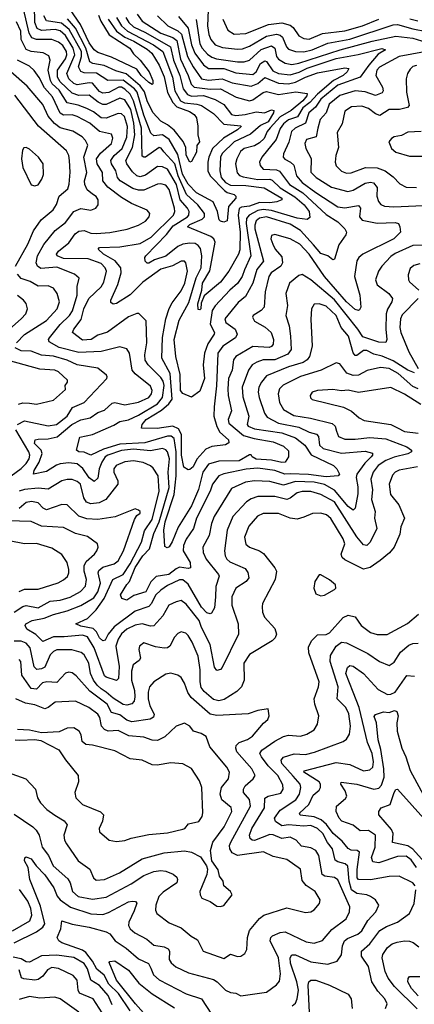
# Model space of a CAD drawing. Extents: x 1308313 to 1441400, y 959662 to 1036319.
# Tile 654 of 656: x 1400787 to 1403103, y 994552 to 1000332. Entities that reach past the tile are written whole.
import ezdxf

# ---------------------------------------------------------------- set-up
doc = ezdxf.new("R2010")
doc.units = 0

msp = doc.modelspace()

# ---------------------------------------------------------------- linework, layer by layer
at = {"layer": '0CON10XD'}
for points in [[(1401476.4, 1000365), (1401505, 1000323.2), (1401615, 1000252.1), (1401685, 1000226.2), (1401708.7, 1000208.7), (1401730.7, 1000100.7), (1401776.2, 1000005), (1401793.1, 999953.1), (1401810.4, 999935), (1401905, 999924.4), (1401965, 999925.8), (1402056.6, 999876.6), (1402135, 999856), (1402155, 999860.6), (1402215, 999904.2), (1402235, 999909.2), (1402305, 999892), (1402407.3, 999907.3), (1402475, 999898.6), (1402471.8, 999885), (1402448.7, 999855), (1402380.9, 999799.1), (1402315, 999762), (1402257.5, 999697.5), (1402239.8, 999675), (1402221.3, 999635), (1402195, 999608.9), (1402165, 999591.6), (1402105, 999576.5), (1402082.1, 999557.9), (1402060.8, 999515), (1402053.6, 999485), (1402063.5, 999433.5), (1402077.1, 999417.1), (1402099.4, 999409.4), (1402184, 999394), (1402254.9, 999394.9), (1402269.5, 999389.5), (1402316.3, 999345), (1402402.5, 999292.5), (1402455.8, 999245), (1402485.2, 999205), (1402489, 999171), (1402475, 999158.2), (1402415, 999166.9), (1402265, 999212), (1402215, 999218.4), (1402185, 999211.4), (1402133.1, 999185), (1402119, 999165), (1402116.9, 999135), (1402144.3, 998945.7), (1402105.9, 998864.1), (1402093.1, 998825), (1402065, 998782.9), (1402020.3, 998745), (1401935, 998651.8), (1401917.6, 998625), (1401905.6, 998545), (1401930, 998495), (1401929.2, 998485), (1401891.3, 998428.7), (1401870.8, 998375), (1401864.6, 998305), (1401872.2, 998225), (1401845, 998152.2), (1401795, 998116.7), (1401745, 998136.7), (1401731, 998155), (1401729, 998249), (1401703, 998355), (1401692.9, 998455), (1401722.2, 998567.8), (1401779.2, 998670.8), (1401823.6, 998816.4), (1401852.6, 998875), (1401856.9, 998945), (1401848, 998988), (1401835, 999006.5), (1401817.6, 999017.6), (1401785, 999020), (1401745, 999013.8), (1401715, 999000.8), (1401645, 998942.9), (1401578.2, 998921.8), (1401545, 998902.3), (1401535, 998902.5), (1401523.5, 998915), (1401521.5, 998935), (1401527.1, 998945), (1401649.1, 999070.9), (1401688.6, 999121.4), (1401771.1, 999175), (1401779.4, 999185), (1401782.5, 999205), (1401772.6, 999225), (1401728.8, 999275), (1401708.2, 999365), (1401655, 999454.3), (1401625, 999468.3), (1401595, 999470.2), (1401525, 999418.4), (1401495, 999408.4), (1401475, 999414.7), (1401449.5, 999439.5), (1401416.1, 999485), (1401410.9, 999505), (1401449.3, 999580.7), (1401463.2, 999655), (1401457.4, 999725), (1401439.1, 999805), (1401405, 999861.6), (1401375, 999871.7), (1401295.4, 999834.6), (1401275, 999833.3), (1401246.9, 999846.9), (1401195, 999888.7), (1401135, 999885.7), (1401095, 999899.7), (1401025, 999967.7), (1401008.6, 999995), (1401009.7, 1000035), (1401055, 1000101), (1401063.8, 1000125), (1401061.5, 1000145), (1401039.7, 1000179.7), (1401015, 1000199.4), (1400975, 1000216), (1400885, 1000214.5), (1400858.4, 1000225), (1400842.4, 1000252.4), (1400809.3, 1000395)], [(1401410, 1000345), (1401427.8, 1000315), (1401455, 1000289.3), (1401526.2, 1000256.2), (1401672.2, 1000172.2), (1401690.4, 1000095), (1401727.3, 1000005), (1401746.2, 999926.2), (1401771.6, 999891.6), (1401795, 999883.6), (1401865, 999886.4), (1401935, 999864), (1401985, 999834.2), (1402030.5, 999775), (1402055, 999769.5), (1402110, 999775), (1402175, 999790.5), (1402224, 999784), (1402265, 999801.8), (1402278.5, 999798.5), (1402277.2, 999785), (1402245, 999732.1), (1402199.9, 999710.1), (1402141, 999659), (1402046.2, 999615), (1401974.6, 999545.3), (1401966, 999525), (1401961.2, 999445), (1401969.8, 999405), (1401995, 999375.2), (1402025, 999359.9), (1402115, 999358), (1402221.5, 999345), (1402326.4, 999283.6), (1402325.3, 999274.7), (1402296.6, 999263.4), (1402255, 999256.9), (1402195, 999258.9), (1402135, 999236.5), (1402088.9, 999231.1), (1402075.9, 999224.1), (1402069.2, 999185), (1402081, 999085), (1402078.7, 998981.3), (1402070.9, 998955), (1402013.9, 998856.1), (1401965, 998791.8), (1401869.6, 998710.4), (1401852.8, 998667.2), (1401849.6, 998635), (1401845, 998628.9), (1401835, 998630), (1401833, 998663), (1401856.8, 998743.2), (1401860.5, 998785), (1401902.8, 998857.2), (1401935.2, 999025.2), (1401926.1, 999046.1), (1401909.5, 999059.5), (1401772.5, 999115), (1401785, 999129.8), (1401858.6, 999161.4), (1401871.8, 999175), (1401871.6, 999195), (1401833, 999245), (1401767, 999305), (1401717.3, 999415), (1401696.8, 999485), (1401633.1, 999556.9), (1401617.4, 999577.4), (1401605, 999580.6), (1401525, 999525.4), (1401515, 999523.8), (1401505, 999531.4), (1401501.8, 999695), (1401455, 999854.4), (1401435.2, 999895.2), (1401405, 999923.8), (1401385, 999934.9), (1401368.6, 999935), (1401310.9, 999905), (1401275, 999900.4), (1401255, 999910), (1401215, 999959), (1401195, 999961.8), (1401125, 999950.2), (1401105, 999957.9), (1401075, 999983.6), (1401063.2, 1000015), (1401110.6, 1000125), (1401101.5, 1000165), (1401055, 1000238.8), (1401025, 1000265.4), (1400995, 1000274.2), (1400915, 1000267.8), (1400889.4, 1000279.4), (1400876.6, 1000315), (1400874.1, 1000414.1)], [(1401249, 1000359), (1401262.5, 1000322.5), (1401313.1, 1000243.1), (1401433.4, 1000165), (1401455, 1000130.3), (1401495, 1000094.6), (1401546.2, 1000026.2), (1401568.8, 999975), (1401569.2, 999955), (1401565, 999951.4), (1401545, 999962.9), (1401500.9, 1000005), (1401475, 1000040.5), (1401325, 1000112.4), (1401245, 1000140), (1401225, 1000154.8), (1401195, 1000195.2), (1401143, 1000303), (1401082.4, 1000392.4)], [(1401892.7, 1000387.3), (1401888.9, 1000295), (1401896.7, 1000245), (1401909.7, 1000215), (1401935, 1000184.7), (1401977.9, 1000167.9), (1402065, 1000158.3), (1402095, 1000161.5), (1402135, 1000175.6), (1402235.6, 1000234.4), (1402295, 1000246.9), (1402315, 1000241.4), (1402329.5, 1000229.5), (1402353.1, 1000173.1), (1402365, 1000159.4), (1402405, 1000145.2), (1402455, 1000143.8), (1402504.4, 1000155.6), (1402595, 1000194.2), (1402725, 1000216.4), (1402978.2, 1000301.8), (1403005, 1000303.5), (1403095, 1000278), (1403175, 1000262.2)], [(1401018.3, 999918.3), (1400977.5, 999955), (1400967.8, 999975), (1400954, 1000035), (1400965.9, 1000095), (1400958.8, 1000118.8), (1400925, 1000137.1), (1400855, 1000144.8), (1400825, 1000156.9), (1400795.2, 1000215), (1400793.9, 1000265), (1400768.5, 1000318.5)], [(1401355.1, 1000345), (1401385.4, 1000295.4), (1401419.2, 1000265), (1401573, 1000185), (1401626.2, 1000145), (1401683.7, 999995), (1401696.9, 999915), (1401730, 999855), (1401755, 999844.1), (1401826.6, 999836.6), (1401855, 999827.7), (1401925, 999781.4), (1401985, 999717.6), (1402085, 999709.2), (1402087.5, 999705), (1402066, 999685), (1401984, 999636), (1401919.6, 999575), (1401896.6, 999525), (1401891.2, 999495), (1401891.6, 999445), (1401905.6, 999415), (1401988.5, 999328.5), (1402005, 999317.1), (1402045, 999305.5), (1402056.2, 999295), (1402056.5, 999285), (1402012.6, 999235), (1402005, 999150.6), (1401986, 999144), (1401965, 999148.8), (1401957.1, 999157.1), (1401948.1, 999205), (1401922.6, 999262.6), (1401825, 999315.5), (1401775, 999365.4), (1401742.9, 999425), (1401715, 999539.5), (1401665, 999627.7), (1401625.5, 999655.5), (1401575, 999649.2), (1401555.8, 999665), (1401515, 999770.9), (1401476.2, 999906.2), (1401460.7, 999925), (1401395, 999976.2), (1401304.8, 999974.8), (1401237.8, 1000017.8), (1401165, 1000020.3), (1401145, 1000027.2), (1401131.3, 1000055), (1401149.6, 1000115), (1401149.2, 1000145), (1401076.5, 1000275), (1401032, 1000312), (1400945, 1000325.3), (1400929.7, 1000355)], [(1401596.8, 1000355), (1401655.9, 1000295.9), (1401715, 1000265.8), (1401737.4, 1000247.4), (1401772.4, 1000115), (1401804.4, 1000054.4), (1401855, 999984.8), (1401895, 999977), (1401975, 999985.4), (1402035, 999961.4), (1402145, 999941.1), (1402185, 999956.7), (1402225, 999993.1), (1402305, 999960), (1402365, 999954.6), (1402405, 999964.6), (1402465, 999994.5), (1402535, 1000019.1), (1402695, 1000049.4), (1402718.6, 1000045), (1402708.3, 1000025), (1402685, 1000004.3), (1402629.3, 999975), (1402535, 999893.8), (1402490.1, 999845), (1402448.7, 999815), (1402417.7, 999762.3), (1402365, 999743.6), (1402335, 999719.4), (1402315, 999692.5), (1402292.5, 999627.5), (1402207.5, 999525), (1402194.8, 999495.2), (1402199, 999475), (1402215, 999454.4), (1402295, 999449.9), (1402312.7, 999442.7), (1402369.6, 999365), (1402448.9, 999315), (1402585, 999188.9), (1402654.3, 999144.3), (1402695.6, 999105), (1402704.3, 999085), (1402700.9, 999069.1), (1402660.4, 999009.6), (1402635, 998926.2), (1402625, 998922), (1402596.2, 998945), (1402555, 998958.6), (1402510.9, 999010.9), (1402435, 999093.9), (1402375, 999130.5), (1402235, 999174.3), (1402195, 999167.5), (1402175, 999150.4), (1402166.5, 999125), (1402167.7, 999105), (1402218.9, 998915), (1402179, 998865), (1402155.2, 998784.8), (1402112.5, 998707.5), (1402068.6, 998671.4), (1401990.7, 998575), (1401996.2, 998555), (1402051.4, 998515), (1402063.5, 998485), (1402052.7, 998465), (1401978.4, 998415), (1401950.9, 998375), (1401942.2, 998182.2), (1401929.2, 998059.2), (1401927, 998005), (1401943.5, 997943.5), (1401961.6, 997911.6), (1402012.3, 997865), (1402015, 997848.8), (1401995, 997835.4), (1401915, 997826), (1401879.8, 997810.2), (1401827.4, 997752.6), (1401805, 997706.4), (1401785, 997690.6), (1401775, 997689.4), (1401751.2, 997705), (1401736.3, 997775), (1401736.1, 997896.1), (1401719.5, 997929.5), (1401685, 997946.7), (1401593, 997933), (1401501.2, 997935), (1401505.4, 997955), (1401530, 997985), (1401620.2, 998039.8), (1401663, 998077), (1401681.2, 998105), (1401670.7, 998255), (1401621.1, 998345), (1401625, 998466), (1401643.9, 998575), (1401664.2, 998635.8), (1401681, 998669), (1401735, 998739.3), (1401755.5, 998785), (1401772.6, 998855), (1401762.2, 998905), (1401753.7, 998913.7), (1401735, 998913.8), (1401683.6, 998886.4), (1401615, 998867.4), (1401509.9, 998790.1), (1401435, 998715.9), (1401355, 998666.2), (1401335, 998662.5), (1401321.8, 998671.8), (1401321.1, 998685), (1401362.1, 998777.9), (1401382.6, 998845), (1401381.4, 998875), (1401347, 998917), (1401278.7, 998955), (1401246.7, 998985), (1401256.2, 998993.8), (1401375, 998998.4), (1401495, 999018.8), (1401558, 999055), (1401689.8, 999185), (1401697.5, 999205), (1401696.3, 999225), (1401663.4, 999335), (1401645, 999360), (1401615, 999368.1), (1401595, 999365.8), (1401515, 999332), (1401485, 999330.2), (1401451.6, 999341.6), (1401375.8, 999385.8), (1401361.6, 999405), (1401352, 999445), (1401325.7, 999485), (1401322, 999505), (1401342.4, 999535), (1401388, 999575), (1401415, 999642.7), (1401419.4, 999705), (1401403, 999763), (1401385, 999778.8), (1401365, 999781.1), (1401295, 999753), (1401265, 999755.2), (1401220.5, 999790.5), (1401180.7, 999810.7), (1401130.5, 999830.5), (1401065, 999843.4), (1401018.3, 999918.3)], [(1401305.9, 1000335), (1401355.1, 1000265), (1401405, 1000228.2), (1401457.2, 1000205), (1401535, 1000158.3), (1401563, 1000135), (1401605.7, 1000065), (1401635.9, 999995.9), (1401654.5, 999904.5), (1401686.1, 999845), (1401709.3, 999819.3), (1401782.8, 999792.8), (1401811.3, 999775), (1401824, 999755), (1401832.4, 999707.6), (1401833.3, 999655), (1401842, 999615), (1401827.4, 999592.6), (1401824.5, 999555), (1401795, 999498.8), (1401785, 999496), (1401765, 999536), (1401761.7, 999581.7), (1401745.9, 999615.9), (1401693.7, 999683.7), (1401654.5, 999714.5), (1401615, 999735.3), (1401567.8, 999787.8), (1401535.3, 999854.7), (1401518.8, 999908.8), (1401495, 999942.6), (1401412.9, 1000012.9), (1401350.5, 1000030.5), (1401282, 1000062), (1401216.7, 1000075), (1401199.2, 1000085), (1401174.8, 1000165), (1401115, 1000281.1), (1401067.5, 1000337.5)], [(1401719.9, 1000349.9), (1401775, 1000281.6), (1401794.9, 1000185), (1401814.2, 1000134.2), (1401865, 1000065.7), (1401895.4, 1000045.4), (1401985, 1000044.5), (1402055, 1000020.6), (1402155, 1000010), (1402175, 1000024.7), (1402199.6, 1000075), (1402225, 1000090.5), (1402235, 1000085.3), (1402272.4, 1000032.4), (1402305, 1000015.8), (1402375, 1000007), (1402426.9, 1000023.1), (1402475, 1000047.9), (1402645, 1000103.9), (1402773.1, 1000126.9), (1402912.6, 1000162.6), (1402933.8, 1000155), (1402891.5, 1000128.5), (1402835.8, 1000065), (1402785.6, 999994.4), (1402655, 999946.4), (1402555.2, 999865), (1402522.5, 999817.5), (1402484.8, 999785), (1402465, 999724.2), (1402404.7, 999695), (1402382.7, 999675), (1402367.1, 999612.9), (1402335.9, 999545), (1402333.3, 999525), (1402342.4, 999512.4), (1402375.5, 999495.5), (1402395, 999477.9), (1402411.2, 999415), (1402445, 999376.3), (1402525, 999317), (1402655, 999233.5), (1402695, 999227.8), (1402775, 999241.2), (1402786.6, 999225), (1402780.7, 999175), (1402796.9, 999155), (1402885, 999137.1), (1402991.5, 999141.5), (1403010, 999135), (1403018.6, 999115), (1403021.4, 999085), (1402983.1, 999045), (1402801.5, 998955), (1402776.9, 998935), (1402765, 998915.7), (1402752.9, 998825), (1402782.7, 998715), (1402788.5, 998645), (1402782.1, 998627.9), (1402775, 998624.6), (1402755, 998631.3), (1402705, 998675.7), (1402575, 998823.7), (1402485.7, 998955), (1402430.8, 999015), (1402375, 999045.8), (1402285, 999071.1), (1402265.5, 999064.5), (1402261.5, 999045), (1402271.8, 999015), (1402286.9, 998985), (1402325, 998940.6), (1402329.1, 998905), (1402319.2, 998885), (1402263.9, 998846.1), (1402250, 998825), (1402227.8, 998735), (1402222.5, 998645), (1402205, 998623.8), (1402156.9, 998595), (1402152.5, 998585), (1402165, 998561.3), (1402226.9, 998526.9), (1402263.3, 998495), (1402276.3, 998455), (1402273.7, 998426.4), (1402265.6, 998414.4), (1402251.7, 998408.2), (1402155, 998414.3), (1402054.8, 998355.2), (1402041.8, 998335), (1402033.6, 998275), (1402013.5, 998226.5), (1402009.5, 998165), (1402009.8, 998125), (1402031.1, 998035), (1402010, 997985), (1402015, 997963.6), (1402101.2, 997891.2), (1402162.6, 997872.6), (1402275, 997854.2), (1402335, 997828.4), (1402365, 997800.8), (1402365.3, 997765), (1402345, 997735.4), (1402325, 997732), (1402265, 997747.1), (1402175, 997752.6), (1402152, 997765), (1402145, 997776.7), (1402135, 997776.7), (1402075, 997742), (1401955, 997739.6), (1401895, 997723.2), (1401861.6, 997675), (1401836.9, 997575), (1401795, 997479.1), (1401716.5, 997353.5), (1401682.1, 997267.9), (1401665, 997237.5), (1401652.4, 997232.4), (1401639.4, 997239.4), (1401632.6, 997335), (1401641, 997385), (1401692.7, 997545), (1401705.6, 997655), (1401706, 997795), (1401693.3, 997873.3), (1401676.9, 997886.9), (1401655, 997888.1), (1401521.2, 997848.8), (1401375, 997840.5), (1401279.6, 997810.4), (1401205, 997776.4), (1401165, 997794.1), (1401135, 997795.7), (1401120.8, 997805), (1401139.7, 997880.3), (1401215, 997897.2), (1401338.9, 997951.1), (1401375, 997972.5), (1401425, 997983.9), (1401485, 998010), (1401595, 998076.1), (1401625.4, 998115), (1401634.6, 998185), (1401629.1, 998209.1), (1401615, 998232.1), (1401541.2, 998305), (1401523.4, 998333.4), (1401521.7, 998365), (1401532.5, 998435), (1401528.5, 998565), (1401487.1, 998607.1), (1401475, 998607.8), (1401425, 998588.5), (1401301.6, 998498.4), (1401245, 998480.3), (1401206.2, 998453.9), (1401155, 998450.9), (1401097.3, 998495), (1401104.1, 998515), (1401148.5, 998571.5), (1401163, 998635), (1401192.2, 998695), (1401265, 998764), (1401281.5, 998791.5)], [(1401823.3, 1000333.3), (1401845, 1000190.5), (1401858.5, 1000165), (1401889.5, 1000129.5), (1401915, 1000111.2), (1401942.4, 1000102.4), (1402065, 1000083.4), (1402105, 1000084), (1402135, 1000094.8), (1402205, 1000156.7), (1402265, 1000178.1), (1402283.8, 1000163.8), (1402294.5, 1000115), (1402305, 1000100), (1402345, 1000076), (1402385, 1000069.5), (1402426.1, 1000076.1), (1402667.8, 1000155), (1402855, 1000206.5), (1402995, 1000234.5), (1403095, 1000223.7), (1403220.5, 1000185)], [(1401979.3, 1000335), (1402009.4, 1000269.4), (1402045, 1000247.6), (1402115, 1000251.4), (1402247.4, 1000302.6), (1402325, 1000312.5), (1402375, 1000299.1), (1402391.9, 1000285), (1402425, 1000237.3), (1402455, 1000221.1), (1402485, 1000217.1), (1402565, 1000251.2), (1402695, 1000267.1), (1402799.1, 1000295), (1402895.4, 1000335)], [(1403077.5, 1000337.5), (1403124.4, 1000324.4)], [(1403215, 1000153.1), (1403015, 1000115.6), (1402897.8, 1000052.2), (1402882.6, 1000035), (1402877.3, 1000005), (1402917.1, 999935), (1402921.1, 999915), (1402915, 999902.7), (1402875, 999886.2), (1402815, 999908.7), (1402755, 999914.8), (1402665, 999887.3), (1402603.4, 999835), (1402586.3, 999785), (1402550.8, 999745), (1402537.5, 999695), (1402526.2, 999645), (1402471.2, 999628.8), (1402461.3, 999605), (1402466.2, 999575), (1402496.7, 999516.7), (1402496.2, 999436.2), (1402526.9, 999405), (1402617.8, 999347.8), (1402712.3, 999322.3), (1402745, 999330.5), (1402815, 999372.7), (1402845, 999378.1), (1402863.7, 999373.7), (1402885, 999346.2), (1402883.3, 999295), (1402892.3, 999265), (1402907.1, 999247.1), (1402927.2, 999237.2), (1402983.3, 999233.3), (1403155, 999241.9)], [(1401281.5, 998791.5), (1401297.2, 998855), (1401289.6, 998875), (1401265, 998900), (1401188.8, 998928.8), (1401045, 998930.4), (1401007.3, 998945), (1401003.3, 998955), (1401015, 998972.5), (1401075, 999022.7), (1401112.5, 999075), (1401135, 999090.4), (1401165, 999093.9), (1401205, 999079.5), (1401235, 999076.8), (1401317, 999083), (1401417.9, 999102.1), (1401484.3, 999125), (1401525, 999149.1), (1401547.8, 999175), (1401551.4, 999195), (1401535, 999214.4), (1401442.8, 999252.8), (1401385, 999288.1), (1401305, 999348), (1401275.2, 999385), (1401273.9, 999435), (1401242.4, 999485), (1401238.4, 999515), (1401261.9, 999548.1), (1401326.7, 999605), (1401333.8, 999636.2), (1401325, 999658.9), (1401255, 999674.8), (1401198, 999725), (1401125, 999763.5), (1401095, 999773.2), (1401045, 999770.8), (1401025, 999782.4), (1400979.5, 999879.5), (1400932.5, 999932.4), (1400902.1, 999992.1), (1400872.8, 1000032.8), (1400845, 1000058.2), (1400774.9, 1000094.9)], [(1403165, 999007.3), (1403095, 999006.4), (1402991.2, 998958.8), (1402965, 998941.8), (1402912.1, 998885), (1402892.7, 998855), (1402874.7, 998805.3), (1402884.5, 998775), (1402953.8, 998723.8), (1402974.6, 998695), (1402970.8, 998675), (1402946.5, 998633.5), (1402938, 998605), (1402936, 998515), (1402942.5, 998455), (1402935, 998437.1), (1402895, 998439.5), (1402800.8, 998470.8), (1402772.1, 998515), (1402635, 998687), (1402495, 998804.7), (1402445, 998836.4), (1402425, 998830), (1402370, 998785), (1402348.5, 998725), (1402358.4, 998655), (1402349.2, 998595), (1402369.1, 998535), (1402376.7, 998473.3), (1402379.7, 998395), (1402361.7, 998368.3), (1402285, 998336), (1402215.6, 998334.4), (1402178.3, 998321.7), (1402151.1, 998305), (1402130.5, 998275), (1402092.7, 998175), (1402097.4, 998117.4), (1402131.6, 998005), (1402122.6, 997955), (1402127.1, 997945), (1402165, 997931.1), (1402325, 997906.7), (1402406.7, 997876.6), (1402459.7, 997835), (1402498, 997778), (1402627.8, 997715), (1402649.2, 997695), (1402664.2, 997665), (1402656.6, 997653.4), (1402585, 997648), (1402482.2, 997662.2), (1402375, 997665.1), (1402344, 997664), (1402285, 997685.5), (1402185, 997698.6), (1402117.1, 997692.8), (1401985, 997666), (1401955, 997654.2), (1401917.9, 997605), (1401904.3, 997565), (1401825.6, 997405), (1401807.5, 997345), (1401765, 997282.7), (1401747.6, 997245), (1401747, 997215), (1401786.8, 997145), (1401789.5, 997115), (1401775, 997109.7), (1401725, 997117.7), (1401705, 997109.2), (1401662.5, 997075), (1401587.3, 997062.7), (1401557.3, 997032.7), (1401527.1, 996972.8), (1401457.4, 996952.6), (1401415, 996923.8), (1401386, 996935), (1401379.1, 996955), (1401415, 997015.6), (1401430.7, 997035), (1401465, 997115.8), (1401509.9, 997185), (1401548.4, 997225), (1401573.8, 997315), (1401604.7, 997385), (1401663.9, 997585), (1401658.3, 997675), (1401665.6, 997755), (1401655, 997794.6), (1401645, 997807.1), (1401625, 997814.8), (1401555, 997801.9), (1401455, 997810.2), (1401385, 997802.4), (1401304.4, 997775.6), (1401288.5, 997765), (1401269.2, 997735), (1401254.4, 997695.6), (1401245, 997640.8), (1401225, 997621.5), (1401195, 997643.2), (1401156.8, 997696.8), (1401125, 997723.9), (1401075, 997731.6), (1401025, 997724.8), (1401002.5, 997717.5), (1400945, 997679), (1400867.5, 997665), (1400871.1, 997685), (1400901, 997735), (1400918.6, 997785), (1400912.2, 997805), (1400873.7, 997845), (1400878.8, 997865), (1400895, 997870.5), (1400955, 997870.7), (1401007, 997883), (1401093.7, 997955), (1401145, 997982.9), (1401200, 997995), (1401245, 998026.5), (1401285, 998038.9), (1401328.9, 998081.1), (1401345, 998084.1), (1401405, 998070.6), (1401485, 998087.4), (1401544.6, 998115), (1401559.7, 998135), (1401564.7, 998155), (1401555, 998181.5), (1401465, 998252.5), (1401447.6, 998275), (1401431.2, 998375), (1401415, 998400.5), (1401375, 998411.5), (1401265, 998383.8), (1401135, 998379), (1401018, 998408), (1400960.4, 998440.4), (1400956.8, 998455), (1400961.5, 998465), (1401025, 998543.2), (1401079.5, 998595), (1401096.5, 998623.5), (1401124.8, 998715), (1401123.5, 998765), (1401135.5, 998815), (1401108.6, 998838.6), (1401005, 998879.1), (1400911, 998871), (1400891.3, 998885), (1400884.7, 998905), (1400891.2, 998945), (1400928.4, 999011.6), (1400994.6, 999095), (1401055, 999140.6), (1401105, 999205.4), (1401145, 999223.7), (1401205, 999212.9), (1401234.6, 999225.4), (1401246.7, 999245), (1401247.1, 999275), (1401235, 999294.4), (1401215, 999307.2), (1401182.9, 999332.9), (1401169.7, 999365), (1401168.2, 999385), (1401180.8, 999435), (1401163.3, 999525), (1401187.7, 999595), (1401173.4, 999623.4), (1401153.2, 999643.2), (1401098.1, 999678.1), (1401025, 999697.8), (1400991.9, 999721.9), (1400954.9, 999764.9), (1400923, 999833), (1400831.3, 999941.3), (1400735, 1000024.8)], [(1403115, 1000063.1), (1403093.9, 1000056.1), (1403079.3, 1000040.7), (1403063.9, 1000015), (1403056, 999985), (1403056.7, 999906.8), (1403072.5, 999827.5), (1403063.6, 999816.4), (1403015.4, 999804.6), (1402954.8, 999805.2), (1402900.9, 999769.1), (1402875, 999778.2), (1402835, 999809.8), (1402795, 999824.7), (1402735, 999819.3), (1402694.5, 999795), (1402679.3, 999720.7), (1402649.6, 999670.4), (1402657.6, 999582.4), (1402642.5, 999535), (1402639.1, 999495), (1402644.7, 999474.7), (1402675, 999443.5), (1402705, 999431.2), (1402733, 999433), (1402816.7, 999463.3), (1402885, 999463), (1402932.3, 999445), (1402978.9, 999408.9), (1403018.3, 999368.3), (1403055, 999349.6), (1403115, 999345.9)], [(1400761.9, 998885), (1400835.3, 999015), (1400867.2, 999092.8), (1400913.7, 999156.3), (1400983.2, 999215), (1401003.3, 999246.7), (1401019.6, 999295), (1401070.2, 999339.8), (1401077.1, 999367.1), (1401083.2, 999436.8), (1401080, 999505), (1401074.7, 999535), (1401061.3, 999561.3), (1400897.1, 999707.1), (1400757.8, 999887.8)], [(1403143.9, 999676.1), (1403065, 999671.1), (1403028.5, 999651.5), (1402985, 999644.3), (1402968.8, 999635), (1402953.3, 999615), (1402970, 999575), (1402995, 999554.4), (1403075, 999531.1), (1403155, 999531.1)], [(1400875, 999356.7), (1400895, 999363.3), (1400918, 999395), (1400927.6, 999422.4), (1400925.6, 999485), (1400897.1, 999525), (1400845, 999572), (1400825, 999581.2), (1400811.2, 999578.8), (1400803.8, 999566.2), (1400798, 999515), (1400805, 999463.3), (1400855, 999362.5), (1400875, 999356.7)], [(1403135, 998898.9), (1403100.8, 998889.2), (1403079.4, 998870.6), (1403067.5, 998835), (1403069.5, 998805), (1403075, 998793.3), (1403130.4, 998745)], [(1400769.3, 998435), (1400815, 998483.5), (1400945, 998566.8), (1401007.2, 998635), (1401020.3, 998675), (1401006.8, 998725), (1400985, 998755.5), (1400955, 998768.9), (1400895, 998766.7), (1400848.1, 998795), (1400795, 998812.8), (1400775, 998837.8)], [(1400710.6, 998499.4), (1400796.4, 998575), (1400823.6, 998605), (1400832.9, 998635), (1400825.5, 998665), (1400809.4, 998685), (1400775, 998713.1)], [(1403124.7, 998695), (1403031, 998599), (1403022.2, 998575), (1403017.8, 998525), (1403024.3, 998495), (1403071.3, 998381.3), (1403126.2, 998285)], [(1403105, 998258.8), (1403065, 998273.9), (1402978.9, 998328.9), (1402915, 998356.3), (1402865, 998368.3), (1402825, 998389.2), (1402805, 998390), (1402765, 998360.9), (1402755, 998360.5), (1402745, 998375.7), (1402715.8, 998475), (1402674.3, 998525), (1402644.4, 998595), (1402585, 998649.8), (1402545, 998664.6), (1402515, 998662.5), (1402499.5, 998635), (1402495.5, 998574.5), (1402504, 998415), (1402488.7, 998355), (1402473.4, 998335), (1402450.7, 998319.3), (1402365.5, 998295), (1402235, 998241.1), (1402205.9, 998205), (1402190.9, 998175), (1402187.1, 998145), (1402191.6, 998115), (1402222.9, 998022.9), (1402238.8, 997998.8), (1402305, 997963.9), (1402425, 997939.4), (1402485, 997910.9), (1402529, 997899), (1402540.8, 997885), (1402546.2, 997835), (1402568.2, 997815), (1402675, 997787.9), (1402815, 997798.2), (1402856.7, 997786.7), (1402857.5, 997775), (1402850.4, 997765), (1402812, 997728), (1402765.2, 997665), (1402762.2, 997645), (1402770.6, 997589.4), (1402771.6, 997548.4), (1402755.7, 997464.3), (1402745, 997452.1), (1402715, 997474.2), (1402635, 997570.2), (1402575, 997602.8), (1402515, 997617.2), (1402405, 997621.6), (1402335, 997600), (1402255, 997621.1), (1402165, 997625.7), (1402113, 997617), (1402030.4, 997579.6), (1401928.9, 997415), (1401913.3, 997375), (1401898.1, 997305), (1401861.8, 997235), (1401863.3, 997205), (1401882.4, 997165), (1401954.7, 997074.7), (1401956.9, 997065), (1401939, 997005), (1401935.9, 996944.1), (1401931.2, 996878.8), (1401912.5, 996847.5), (1401905, 996844.3), (1401885, 996850.9), (1401855, 996883.3), (1401775, 997019.3), (1401745, 997043.1), (1401725, 997043.2), (1401655, 997010.6), (1401615, 996982.6), (1401585, 996954.2), (1401560.9, 996905), (1401545, 996888.2), (1401465, 996860.4), (1401342.2, 996767.8), (1401305.8, 996725), (1401289.7, 996690.3), (1401275, 996686), (1401255, 996702.9), (1401238, 996738), (1401218.7, 996758.7), (1401145, 996771.3), (1401116.2, 996785), (1401185, 996817.5), (1401235, 996867.8), (1401283, 996935), (1401333.9, 997046.1), (1401395, 997075.9), (1401435, 997137.1), (1401502.2, 997265), (1401518.6, 997331.4), (1401565, 997398), (1401606.4, 997565), (1401599.1, 997655), (1401570.1, 997700.1), (1401555, 997712.9), (1401512.4, 997732.4), (1401455, 997743.2), (1401405, 997737.3), (1401354.1, 997715.9), (1401340.3, 997695), (1401339.3, 997675), (1401362.9, 997625), (1401362.5, 997605), (1401292.5, 997515), (1401254.4, 997495.6), (1401205, 997490.5), (1401180, 997500), (1401163, 997525), (1401144.8, 997604.8), (1401125, 997621.8), (1401095, 997632.4), (1401065, 997633.5), (1401035, 997625.9), (1400955, 997575.2), (1400895, 997582), (1400815, 997573.3), (1400785, 997564.7)], [(1400773.3, 997955), (1400815, 997976.5), (1400955, 997948.7), (1401002.5, 997955), (1401065.3, 998005), (1401097.7, 998055), (1401165.2, 998084.8), (1401298, 998225), (1401301.2, 998235), (1401296.2, 998245), (1401246.5, 998286.5), (1401125, 998306.5), (1401066, 998334), (1400985, 998356.7), (1400915, 998363), (1400855, 998385.5), (1400795, 998387.5), (1400761.5, 998405)], [(1400780, 998075), (1400805, 998083.6), (1400845, 998080), (1400885, 998074.6), (1400985, 998097.8), (1401055, 998162), (1401054.4, 998185), (1401067.5, 998205), (1401067.3, 998215), (1401015, 998264.5), (1400994, 998275), (1400905, 998279.8), (1400720.8, 998330.8)], [(1403125, 998164.8), (1403095, 998178.2), (1403008.1, 998255), (1402955, 998284.8), (1402905, 998289.4), (1402827.1, 998272.9), (1402775, 998244.8), (1402745, 998243.3), (1402707.5, 998257.5), (1402665, 998312.2), (1402645, 998318.5), (1402555.6, 998274.4), (1402435, 998237.5), (1402333.8, 998186.2), (1402311.1, 998165), (1402303.6, 998135), (1402311.2, 998085), (1402334.4, 998044.4), (1402395, 998008), (1402493.4, 997993.4), (1402620.6, 997960.6), (1402638.7, 997945), (1402645.8, 997915.8)], [(1403142.2, 998072.2), (1403045, 998134.1), (1402965, 998173.1), (1402775, 998143.8), (1402715, 998156.9), (1402675, 998152.7), (1402625, 998161.2), (1402535, 998155.5), (1402504, 998145), (1402492.5, 998125), (1402493.1, 998113.1), (1402502.7, 998102.7), (1402688.3, 998058.3), (1402734.7, 998034.7), (1402779.4, 997995), (1402808.3, 997978.3), (1402965, 997955.3), (1403005.3, 997935.3), (1403046, 997915), (1403125, 997904.7)], [(1400669.5, 997605), (1400795, 997697.3), (1400825, 997726.6), (1400842, 997755), (1400845.9, 997775), (1400840.8, 997795), (1400764.7, 997925)], [(1402645.8, 997915.8), (1402657.5, 997885), (1402695, 997870), (1402755, 997869), (1402841, 997879), (1402935, 997871.6), (1403060, 997825), (1403085.9, 997805.9), (1403085.6, 997795), (1403065, 997782.7), (1402985, 997764.8), (1402936.1, 997745), (1402891.4, 997715), (1402861.6, 997675), (1402848.6, 997635), (1402858.3, 997571.7), (1402851.9, 997515), (1402872.4, 997445), (1402869.6, 997405), (1402883.1, 997345), (1402844.7, 997265.3), (1402825, 997245.6), (1402805, 997249.5), (1402765, 997296.5), (1402635, 997501.4), (1402554.5, 997544.5), (1402495, 997561.5), (1402445, 997562.7), (1402415, 997554), (1402375, 997522.8), (1402355, 997515.3), (1402285, 997533.9), (1402185, 997533.2), (1402145, 997518.6), (1402118.9, 997501.1), (1402037.4, 997415), (1402004.3, 997335), (1401989.2, 997215), (1401992.2, 997185), (1402002.7, 997165), (1402020.5, 997150.5), (1402110.6, 997110.6), (1402126.2, 997086.2), (1402131.8, 997055), (1402116.6, 997033.4), (1402056.4, 996995), (1402031.4, 996945), (1402031.6, 996895), (1402069.1, 996785), (1402071.8, 996725), (1401975, 996530), (1401965, 996517.1), (1401945, 996511.9), (1401930.4, 996530.4), (1401904.9, 996664.9), (1401853.7, 996763.7), (1401840.6, 996805), (1401765, 996901.8), (1401735, 996922.1), (1401705, 996915.4), (1401661.5, 996895), (1401627.2, 996832.8), (1401575, 996773.9), (1401555, 996772.6), (1401505, 996786.1), (1401465, 996778), (1401415, 996755.2), (1401385, 996726.4), (1401364.8, 996695), (1401352.3, 996655), (1401370.8, 996535), (1401367.1, 996465), (1401355, 996452.5), (1401295, 996472.7), (1401285, 996481.4), (1401224, 996645), (1401185, 996710), (1401155, 996720.1), (1401048.5, 996708.5), (1400985, 996708.8), (1400922.8, 996682.8), (1400882.6, 996722.6), (1400828.9, 996755), (1400818.9, 996775), (1400823.1, 996785), (1400860, 996805), (1400931.4, 996818.6), (1400985, 996840.4), (1401065, 996861.2), (1401145, 996893.7), (1401222.3, 996937.7), (1401245, 996972.7), (1401260.6, 997025), (1401247.8, 997085), (1401251.3, 997098.7), (1401275, 997118.1), (1401342, 997138), (1401365, 997155.4), (1401396.7, 997215), (1401461.3, 997398.7), (1401475, 997421.2), (1401493.3, 997435), (1401493.3, 997445), (1401485, 997453.3), (1401465, 997460), (1401347, 997413), (1401245, 997397.7), (1401181.9, 997401.9), (1401135, 997417.5), (1401065, 997484.6), (1401035, 997485.4), (1400945, 997454.7), (1400925, 997464.6), (1400895.5, 997495.5), (1400855.7, 997504.3), (1400825, 997498.6), (1400785, 997463)], [(1403122.4, 997707.6), (1403015, 997687.2), (1402990.5, 997675), (1402975, 997658.9), (1402954.7, 997605), (1402964.1, 997545), (1403011.5, 997485), (1403044.6, 997405), (1403024.7, 997355.3), (1403017.6, 997312.4), (1402984.6, 997235), (1402957.6, 997202.4), (1402902.4, 997157.6), (1402843.1, 997116.9), (1402805, 997105.8), (1402695, 997161.3), (1402680, 997175), (1402674, 997195), (1402694.6, 997255), (1402686.2, 997285), (1402613.4, 997403.4), (1402588.6, 997425), (1402555, 997435.4), (1402505, 997432.9), (1402455, 997410.8), (1402415, 997400.8), (1402375, 997405.3), (1402305, 997433.2), (1402215.9, 997434.1), (1402181.8, 997418.2), (1402131, 997359), (1402106.1, 997295), (1402114.2, 997254.2), (1402135, 997236.2), (1402193.8, 997213.8), (1402218.3, 997198.2), (1402284.4, 997115), (1402293.6, 997095), (1402286.5, 997045), (1402212.9, 996905), (1402209.4, 996885), (1402211.9, 996855), (1402223.1, 996825), (1402285, 996758), (1402293.3, 996725), (1402287, 996703), (1402269.2, 996685), (1402135, 996605.5), (1402102.9, 996555), (1402105.4, 996455), (1402089.4, 996415), (1402060.6, 996389.4), (1401987.7, 996342.3), (1401955, 996332.9), (1401925, 996340.8), (1401869.3, 996389.3), (1401852.4, 996412.4), (1401845.6, 996445), (1401847.1, 996515), (1401835.4, 996595), (1401798.7, 996678.7), (1401775, 996717.5), (1401761.5, 996731.5), (1401735, 996737.8), (1401715, 996728.6), (1401695, 996707.1), (1401668.2, 996655), (1401655, 996644.6), (1401635, 996642.2), (1401585, 996651.6), (1401515.5, 996674.5), (1401489.4, 996655), (1401485.5, 996635), (1401496.2, 996583.8), (1401489.1, 996570.9), (1401453.8, 996545), (1401443, 996507), (1401442.3, 996455), (1401460, 996395), (1401463.2, 996356.8), (1401458.4, 996331.6), (1401444.7, 996315.3), (1401415, 996307.7), (1401395, 996312.2), (1401335, 996348.4), (1401295.5, 996385.5), (1401265, 996404.1), (1401241.2, 996425), (1401220.1, 996455), (1401202.9, 996495), (1401192.9, 996555), (1401165, 996603.6), (1401147.2, 996617.3), (1401093.1, 996633.1), (1401005, 996633.1), (1400985, 996623.4), (1400965, 996603.1), (1400935, 996531.5), (1400915, 996520.7), (1400888.1, 996518.1), (1400872.3, 996532.3), (1400848.2, 996645), (1400825, 996672.5), (1400795, 996683.5), (1400755, 996684.3)], [(1400754.9, 996855.1), (1400805, 996887.1), (1400825, 996892.5), (1400895, 996880), (1400965, 996919.1), (1401025, 996925.2), (1401082.5, 996942.5), (1401143.8, 996976.2), (1401174, 997006), (1401179.8, 997045), (1401166.2, 997095), (1401165, 997125.7), (1401178, 997152), (1401225.4, 997195), (1401238.9, 997215), (1401248.6, 997235), (1401244.2, 997255), (1401185, 997297.7), (1401115, 997316.4), (1401045, 997352), (1400915, 997358.7), (1400855, 997385.9), (1400645, 997391.6)], [(1400785, 996975.8), (1400815, 996988.6), (1400895, 996989.7), (1401013, 997027), (1401045, 997043.1), (1401067.1, 997062.9), (1401075.9, 997084.1), (1401075.3, 997105), (1401065.3, 997145.3), (1401033.5, 997193.5), (1400975, 997229.1), (1400885, 997256.8), (1400815, 997255.3), (1400725, 997272)], [(1402555, 996950), (1402575, 996953.3), (1402635, 996987.5), (1402642.5, 996995), (1402640, 997015), (1402605, 997043.8), (1402555, 997072.5), (1402545, 997072.5), (1402520, 997035), (1402513.3, 996995), (1402525, 996962.5), (1402555, 996950)], [(1402468.7, 994918.7), (1402515, 994910.9), (1402565, 994927.8), (1402618.8, 994991.2), (1402703.6, 995055), (1402723.1, 995095), (1402725.3, 995125), (1402655, 995283.8), (1402635, 995296.9), (1402578, 995305), (1402562.3, 995315), (1402542.9, 995425), (1402525, 995456), (1402495, 995470), (1402441, 995481), (1402409.6, 995515), (1402375, 995534.2), (1402325, 995525.6), (1402275, 995547.4), (1402255, 995548.4), (1402165, 995514.2), (1402151.2, 995515), (1402140.5, 995525), (1402136.2, 995546.2), (1402149.8, 995585), (1402224.4, 995705), (1402226.7, 995763.3), (1402245, 995773.3), (1402318.8, 995791.2), (1402334.2, 995815), (1402330.9, 995840.9), (1402302.2, 995895), (1402245, 995952.1), (1402205.3, 996005), (1402196.9, 996025), (1402208.2, 996045), (1402285, 996097.6), (1402335, 996123.9), (1402365, 996133.1), (1402435, 996126.5), (1402472.1, 996137.9), (1402515, 996163.3), (1402535, 996196), (1402543.5, 996245), (1402518.8, 996315), (1402516.2, 996345), (1402540.9, 996415), (1402544.5, 996445), (1402483.2, 996615), (1402482.2, 996647.8), (1402499.3, 996685), (1402535, 996721.5), (1402585, 996723.8), (1402605, 996732.5), (1402685, 996823.6), (1402715, 996837.1), (1402755, 996826.5), (1402791.1, 996775), (1402845, 996734.5), (1402885, 996722.5), (1402943.5, 996723.5), (1403062.4, 996787.6), (1403127.4, 996842.6)], [(1402386.7, 994543.3), (1402405, 994558.9), (1402415.7, 994585), (1402422.6, 994635), (1402413, 994685), (1402376.2, 994793.8), (1402374.5, 994825.5), (1402385, 994842.9), (1402405, 994843.4), (1402495, 994802.4), (1402595, 994788.7), (1402650.8, 994805), (1402676.2, 994843.8), (1402681.8, 994895), (1402693.8, 994925), (1402711.5, 994938.5), (1402772.5, 994965), (1402795, 994984.6), (1402830.9, 995045), (1402877.1, 995095), (1402894.4, 995135), (1402874.4, 995165), (1402846, 995186), (1402823.8, 995195), (1402765, 995202.5), (1402735, 995223.5), (1402720, 995275), (1402713.1, 995363.1), (1402696.5, 995376.5), (1402655, 995388.1), (1402639.3, 995399.3), (1402622.1, 995465), (1402593, 995503), (1402565.5, 995555), (1402535, 995584.8), (1402495, 995601.2), (1402455, 995598.8), (1402365, 995606.6), (1402325, 995600.8), (1402287.5, 995625), (1402283.4, 995645), (1402315, 995691.1), (1402407.6, 995752.4), (1402428.7, 995785), (1402437.2, 995825), (1402432.9, 995845), (1402391.6, 995891.6), (1402325.3, 995965), (1402322.5, 995985), (1402335, 996002.3), (1402397.7, 996022.3), (1402465, 996018.9), (1402517.5, 996032.5), (1402685.3, 996094.7), (1402705, 996108.1), (1402722.3, 996137.7), (1402727.9, 996185), (1402717.8, 996257.8), (1402700.6, 996295), (1402651.2, 996345), (1402657, 996415), (1402609.1, 996565), (1402611, 996599), (1402644.8, 996655), (1402675, 996677.6), (1402705, 996674.7), (1402831.2, 996611.2), (1402899.2, 996565), (1402955, 996540.5), (1402985, 996560), (1403021.5, 996618.5), (1403070.2, 996659.8), (1403095, 996670.8), (1403125, 996671.4)], [(1402127.1, 996257.1), (1401945, 996247.4), (1401905, 996255.9), (1401794.1, 996354.1), (1401773.5, 996383.5), (1401755, 996437.1), (1401735, 996470), (1401715.3, 996485.3), (1401675, 996496.5), (1401645, 996489.4), (1401574.2, 996445.8), (1401548.5, 996415), (1401540.6, 996385), (1401540.8, 996345), (1401551.6, 996305), (1401577.1, 996255), (1401571.7, 996238.3), (1401553.1, 996226.9), (1401445, 996210.2), (1401415, 996220), (1401375, 996252), (1401326.2, 996266.2), (1401299.8, 996315), (1401199.6, 996389.6), (1401119.5, 996479.5), (1401095, 996497.5), (1401075, 996502.5), (1401055, 996496.7), (1401005, 996442), (1400946.1, 996446.1), (1400921, 996439), (1400885, 996401.6), (1400855, 996406.9), (1400800.4, 996485), (1400793.8, 996565), (1400785, 996575.5)], [(1403108, 995248), (1403095, 995265.4), (1403015, 995305.4), (1402955, 995301.8), (1402845, 995283.4), (1402775, 995284.1), (1402768.2, 995295), (1402767.1, 995342.9), (1402780.9, 995445), (1402766.7, 995455), (1402733.2, 995456.8), (1402715, 995467.1), (1402680.3, 995510.3), (1402625.9, 995555.9), (1402587.2, 995607.2), (1402556.2, 995636.2), (1402515, 995652.2), (1402433.3, 995663.3), (1402430, 995675), (1402483.3, 995725), (1402509.5, 995780.5), (1402545, 995809.5), (1402552.5, 995825), (1402552.2, 995845), (1402545, 995857.5), (1402454.5, 995915), (1402457.5, 995922.5), (1402645, 995971.1), (1402725, 995960.5), (1402805, 995922.9), (1402841.4, 995928.6), (1402858.9, 995945), (1402862.9, 995975), (1402855.2, 996025.2), (1402829, 996089), (1402779.1, 996295), (1402744.1, 996385), (1402701.1, 996495), (1402711, 996529), (1402725, 996541.3), (1402745, 996536.5), (1402804.1, 996494.1), (1402890.2, 996400.2), (1402945, 996371), (1402965, 996372.5), (1402989.7, 996385), (1403058.3, 996481.7), (1403105, 996478.5)], [(1400635, 995943.2), (1400824, 995875), (1400880, 995815), (1400891.4, 995765), (1400908.6, 995735), (1400945.6, 995695), (1400993.4, 995663.4), (1401048.7, 995628.7), (1401065.4, 995605.4), (1401046.9, 995545), (1401050.4, 995515), (1401060.9, 995495), (1401131.1, 995395), (1401199.5, 995345), (1401220.6, 995295), (1401235, 995281.1), (1401285, 995285.4), (1401373.1, 995325), (1401505, 995405.9), (1401635, 995442.4), (1401755, 995454.1), (1401795.2, 995445.2), (1401847.9, 995417.9), (1401884.3, 995365), (1401890, 995345), (1401885.8, 995315), (1401844.2, 995215), (1401846, 995195), (1401856.2, 995175), (1401905, 995155.8), (1401945, 995128.1), (1401965, 995125.8), (1401985, 995132), (1402033.8, 995195), (1402025, 995213.8), (1401985, 995247.5), (1401980.8, 995275), (1401959.4, 995305), (1401952.5, 995342.5), (1401914, 995395), (1401906.2, 995456.2), (1401920, 995505), (1401987.2, 995595), (1402032.4, 995685), (1402027.9, 995707.9), (1401972.8, 995752.8), (1401963.4, 995785), (1401972.4, 995825), (1402012, 995875), (1402017.5, 995915), (1402003.2, 995945), (1401903.6, 996063.6), (1401880.8, 996125), (1401852.6, 996142.6), (1401808, 996155), (1401785, 996184.2), (1401755, 996201.9), (1401705, 996184.4), (1401638.4, 996121.6), (1401595, 996101), (1401565, 996102.6), (1401515, 996120.2), (1401427.7, 996127.7), (1401365, 996159.7), (1401306.1, 996156.1), (1401284.5, 996164.5), (1401267.9, 996185), (1401257.4, 996235), (1401245, 996255.3), (1401192.2, 996295), (1401115, 996331.1), (1400995, 996326.7), (1400955, 996293.6), (1400935, 996285.9), (1400875, 996309.5), (1400820.8, 996320.8), (1400765, 996345.5)], [(1400755, 995668.5), (1400864.7, 995594.7), (1400884.5, 995575), (1400902, 995545), (1400919, 995475), (1400956.4, 995425), (1400983.8, 995365), (1401069.6, 995289.6), (1401082.7, 995265), (1401096.1, 995215), (1401129.4, 995185), (1401215, 995170.5), (1401295, 995181.4), (1401440.7, 995259.3), (1401515, 995307.7), (1401575, 995331.9), (1401615, 995337.3), (1401643.8, 995333.8), (1401686.9, 995316.9), (1401708.4, 995298.4), (1401713.6, 995285), (1401708.8, 995265), (1401629.4, 995210.6), (1401604.6, 995185), (1401585.5, 995135), (1401584.5, 995105), (1401591.1, 995085), (1401665, 995031.4), (1401735, 995000.8), (1401792.6, 994952.6), (1401830.9, 994930.9), (1401864.6, 994864.6), (1401985, 994820.5), (1402023.8, 994846.2), (1402065, 994832.5), (1402085, 994836), (1402108.9, 994851.1), (1402120, 994875), (1402123.1, 994945), (1402136.7, 994985), (1402195, 995055.6), (1402220.8, 995075), (1402355, 995118.8), (1402465, 995091.1), (1402495, 995095.7), (1402515, 995107.5), (1402546.6, 995143.4), (1402550.8, 995165), (1402521.4, 995215), (1402469.2, 995249.2), (1402445, 995280), (1402434.4, 995345), (1402355, 995403.1), (1402275, 995419.6), (1402217.1, 995447.1), (1402065, 995426.1), (1402035, 995442.4), (1402020, 995465), (1402018.4, 995485), (1402026.2, 995505), (1402141.7, 995715), (1402135.7, 995755), (1402101.1, 995795), (1402100, 995815), (1402110, 995835), (1402156.5, 995875), (1402168.2, 995895), (1402148.7, 995935), (1402062.4, 996035), (1402056.1, 996055), (1402058.2, 996071.8), (1402075, 996089.2), (1402125, 996106.1), (1402154.2, 996125.8), (1402217.8, 996202.2), (1402243.8, 996225), (1402252, 996245), (1402245, 996287.5), (1402185, 996276.9), (1402127.1, 996257.1)], [(1403115.6, 995355.6), (1403085, 995401.4), (1403055, 995422.4), (1403005, 995419.6), (1402895, 995382.4), (1402858.9, 995388.9), (1402851.2, 995415), (1402873, 995475), (1402874.6, 995545), (1402835, 995572.4), (1402785, 995571.5), (1402745, 995603.1), (1402677.6, 995627.6), (1402662.3, 995645), (1402644.5, 995685), (1402646.7, 995715), (1402699.4, 995760.6), (1402706.3, 995775), (1402697.8, 995805), (1402672.2, 995845), (1402674, 995856), (1402764.7, 995845.3), (1402865, 995815.6), (1402895, 995821.1), (1402911.2, 995838.8), (1402927, 995885), (1402924.9, 995935.1), (1402907.3, 996047.3), (1402890.8, 996105), (1402880.7, 996205), (1402868.3, 996241.7), (1402875, 996253.8), (1402921.5, 996268.5), (1402955, 996265.3), (1402986.8, 996276.8), (1403000.3, 996270.3), (1403007.3, 996245), (1403000, 996205), (1403002.5, 996155), (1403030.3, 996055), (1403053.3, 996005), (1403078.3, 995925), (1403167.8, 995757.8)], [(1401355, 995508.1), (1401405, 995514.5), (1401441.6, 995528.4), (1401545, 995548.8), (1401655, 995559.6), (1401745, 995580.5), (1401756, 995585), (1401777.7, 995612.3), (1401838, 995625), (1401858.1, 995655), (1401862.8, 995677.2), (1401856.2, 995825), (1401842.7, 995865), (1401795, 995935.6), (1401745, 995964.4), (1401675, 995969.2), (1401593.5, 995956.5), (1401565, 995958.2), (1401505, 995984.5), (1401435, 995993.5), (1401345, 996040.7), (1401215, 996073.6), (1401175, 996078.1), (1401154, 996095), (1401148.1, 996135), (1401137.1, 996155), (1401105, 996174.3), (1401065, 996172.9), (1401018.7, 996151.3), (1400915.8, 996145.8), (1400845, 996162.5), (1400775, 996165.8)], [(1400760, 996105), (1400787.7, 996102.3), (1400875, 996106.7), (1400911.2, 996101.2), (1401017, 996047), (1401056.9, 995986.9), (1401131.1, 995895), (1401132.1, 995857.9), (1401110.6, 995795), (1401116.9, 995765), (1401155.3, 995725.3), (1401262.2, 995682.2), (1401278.2, 995665), (1401273.3, 995626.7), (1401254.4, 995585), (1401256, 995565), (1401312.5, 995515), (1401355, 995508.1)], [(1403197.3, 995347.3), (1403095, 995464), (1403065, 995482.6), (1402975, 995503.1), (1402978.4, 995555), (1402969.1, 995579.1), (1402895.7, 995665), (1402895.6, 995685), (1402907.5, 995705), (1402960.5, 995725), (1402985, 995795.8), (1402995, 995812.5), (1403005, 995815.7), (1403245, 995548)], [(1400755, 994913.8), (1400885, 994978.4), (1400922.8, 995005), (1400934, 995025), (1400909.4, 995129.4), (1400845.8, 995285), (1400837.5, 995355), (1400815.6, 995395), (1400817.1, 995412.9), (1400825, 995418.1), (1400855, 995405.5), (1400883.1, 995365), (1400935, 995312.9), (1400987, 995237), (1401007.9, 995187.9), (1401024.3, 995165), (1401085, 995123), (1401205, 995083.5), (1401275, 995080.5), (1401308.8, 995091.2), (1401425, 995153.1), (1401447.9, 995157.9), (1401466.7, 995155), (1401475.4, 995145.4), (1401458.1, 995101.9), (1401426.7, 995035), (1401426, 995015), (1401434.5, 994995), (1401462.8, 994972.8), (1401534.2, 994934.2), (1401575, 994898.9), (1401635, 994889.7), (1401658.3, 994878.3), (1401665.4, 994865), (1401664.7, 994814.8), (1401676.5, 994795), (1401702.6, 994772.6), (1401777.2, 994737.2), (1401925, 994698.7), (1401946.4, 994685), (1401995, 994635.5), (1402025, 994621.1), (1402055, 994617.5), (1402085, 994601.5), (1402235, 994624.4), (1402293.7, 994666.3), (1402311.4, 994688.6), (1402318, 994732), (1402306.6, 994825), (1402256.7, 994925), (1402260.9, 994945), (1402270.6, 994955), (1402315, 994974.7), (1402345, 994977.6), (1402468.7, 994918.7)], [(1400745, 994983), (1400847.2, 995042.8), (1400858.7, 995075), (1400853.3, 995115), (1400835, 995157.1), (1400786.3, 995226.3)], [(1402933.1, 994526.9), (1402943.5, 994555), (1402930.9, 994585), (1402889.8, 994629.8), (1402854, 994685), (1402834.7, 994775), (1402792.5, 994835), (1402793.4, 994865), (1402842.9, 994907.1), (1402901.3, 994985), (1402940.1, 995009.9), (1403004.4, 995035), (1403074.8, 995085.2), (1403101.2, 995145), (1403112.8, 995225)], [(1401435.7, 994515), (1401366, 994615), (1401311, 994671), (1401282.6, 994722.6), (1401239, 994759), (1401215.3, 994805), (1401175.6, 994855.6), (1401155, 994869.9), (1401033.5, 994913.5), (1401016.9, 994925), (1401007.8, 994945), (1401027.6, 994995), (1401035, 995042.5), (1401095, 995023.2), (1401195, 995006.1), (1401295, 994978.7), (1401316.1, 994966.1), (1401347.5, 994925), (1401412.2, 994882.2), (1401485, 994819.4), (1401542.9, 994792.9), (1401555.8, 994765), (1401572.9, 994725), (1401605, 994696.8), (1401765, 994614.7), (1401855, 994584.5), (1401912.5, 994495)], [(1403119.7, 994525), (1402987.3, 994657.3), (1402949, 994705), (1402931.9, 994745), (1402913.7, 994825), (1402917.8, 994845), (1402944.8, 994885.2), (1402972.9, 994907.1), (1403002.2, 994917.8), (1403045, 994925.3), (1403075, 994923.2), (1403097.1, 994915), (1403129.8, 994889.8)], [(1401329.7, 994549.7), (1401306, 994605), (1401255, 994662.9), (1401204.8, 994694.8), (1401185, 994760), (1401165, 994792.9), (1401105, 994827.7), (1401005, 994840.9), (1400915, 994837.3), (1400845, 994798.9), (1400825, 994802.3), (1400795, 994818.9), (1400749.1, 994829.1)], [(1401272.1, 994502.1), (1401218.7, 994585), (1401138.3, 994618.3), (1401130.9, 994635), (1401124.7, 994695), (1401101.4, 994721.4), (1401015, 994761.8), (1400975, 994768.2), (1400949.4, 994755), (1400922.5, 994717.5), (1400895, 994698.7), (1400875, 994694.2), (1400811.3, 994701.3), (1400797.4, 994707.4), (1400784.4, 994755)], [(1401560.5, 994450.5), (1401467.5, 994555), (1401356.1, 994695), (1401312.7, 994797.3), (1401316.2, 994803.8), (1401345, 994808.1), (1401425, 994753.2), (1401487, 994677), (1401565, 994614.7), (1401695, 994531.6)], [(1403125, 994602.9), (1403086.2, 994645), (1403065.5, 994685), (1403066.8, 994703.2), (1403075, 994716), (1403135, 994715.5)], [(1402488.3, 994505), (1402481, 994665), (1402484.7, 994685.3), (1402495.3, 994694.7), (1402525, 994694.1), (1402605, 994664.7), (1402715, 994611.9), (1402732.2, 994585), (1402737.8, 994527.8)], [(1401135, 994507.3), (1401025, 994585.5), (1400994, 994594), (1400905, 994589.5), (1400845, 994598.7), (1400785, 994581.1)]]:
    msp.add_lwpolyline(points, dxfattribs=at)

doc.saveas('drawing.dxf')
